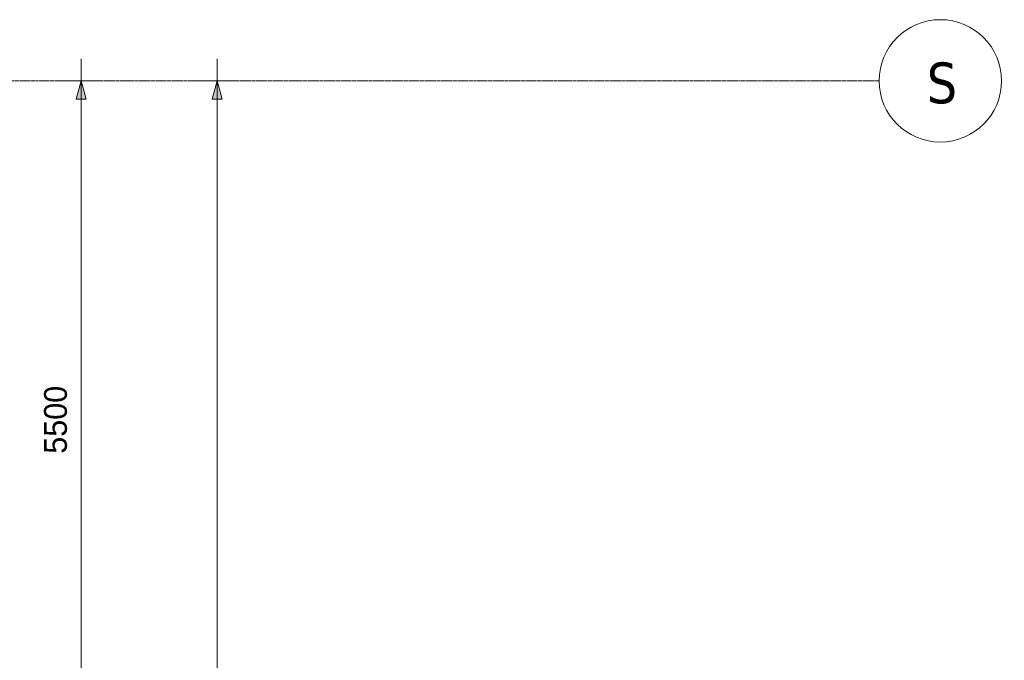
# Model space of a CAD drawing. Header units: millimetres. Extents: x 3625 to 90524, y -20577 to 42628.
# Tile 298 of 298: x 82480 to 90524, y 31092 to 36328. Entities that reach past the tile are written whole.
import ezdxf

# ---------------------------------------------------------------- set-up
doc = ezdxf.new("R2010")
doc.units = ezdxf.units.MM
doc.linetypes.add('stramien', pattern=[22.225, 12.7, -3.175, 3.175, -3.175])
for name, color, linetype, lineweight in [('A-ANNO-DIMS', 1, 'Continuous', 18), ('A-ANNO-DIMS-100', 1, 'Continuous', 18), ('S-GRID', 1, 'Continuous', 18)]:
    doc.layers.add(name, color=color, linetype=linetype, lineweight=lineweight)
doc.styles.add('Frutiger_1', font='txt', dxfattribs={"height": 223.886139})
doc.styles.add('Frutiger_3', font='txt', dxfattribs={"height": 186.571782})
doc.styles.add('Tahoma', font='TAHOMA.TTF', dxfattribs={"height": 333.256173})
doc.dimstyles.new('00_KU_2_5mm_-_pijl', dxfattribs={"dimscale": 304.8, "dimtxt": 250, "dimasz": 0.492126, "dimexe": 0.590551, "dimexo": 0.0625, "dimgap": 0.164042, "dimtad": 1, "dimdec": 0, "dimzin": 0, "dimdsep": 46, "dimtxsty": 'Frutiger_3', "dimsah": 1, "dimcen": 0.09, "dimdle": 0.590551, "dimazin": 0, "dimtfac": 1, "dimtdec": 0, "dimtix": 1, "dimtmove": 0, "dimatfit": 3, "dimfxl": 0.590551, "dimfxlon": 1, "dimtvp": 1, "dimtolj": 1, "dimtzin": 0, "dimarcsym": 2})
doc.dimstyles.new('00_KU_3_0mm_-_pijl', dxfattribs={"dimscale": 304.8, "dimtxt": 300, "dimasz": 0.492126, "dimexe": 0.590551, "dimexo": 0.0625, "dimgap": 0.164042, "dimtad": 1, "dimdec": 0, "dimzin": 0, "dimdsep": 46, "dimtxsty": 'Frutiger_1', "dimsah": 1, "dimcen": 0.09, "dimdle": 0.590551, "dimazin": 0, "dimtfac": 1, "dimtdec": 0, "dimtix": 1, "dimtmove": 2, "dimatfit": 3, "dimfxl": 0.590551, "dimfxlon": 1, "dimtvp": 1, "dimtolj": 1, "dimtzin": 0, "dimarcsym": 2})

# ---------------------------------------------------------------- blocks, each defined once
blk = doc.blocks.new('Grid - 5 mm-3639987-Plotview plafond vierde Verdieping - 1 op 100')
at = {"layer": 'S-GRID'}
blk.add_circle((0, 0), 5, dxfattribs=at)
for start, end in [(360, 180), (180, 360)]:
    blk.add_arc((0, 0), 5, start, end, dxfattribs=at)
blk = doc.blocks.new('DIMBLOCK11-Plotview plafond vierde Verdieping - 1 op 100')
at = {"layer": 'A-ANNO-DIMS-100', "transparency": 16777216}
for points in [[(84093.6, 35828.2), (84053.4, 35678.2), (84133.8, 35678.2)], [(84093.6, 2828.2), (84133.8, 2978.2), (84053.4, 2978.2)]]:
    blk.add_hatch(color=256, dxfattribs=at).paths.add_polyline_path(points, flags=0)
for p, q in [((84093.6, 36008.2), (84093.6, 2648.2)), ((84273.6, 35828.2), (83913.6, 35828.2)), ((84093.6, 35828.2), (84053.4, 35678.2)), ((84133.8, 35678.2), (84093.6, 35828.2)), ((84093.6, 35828.2), (84273.6, 35828.2)), ((84053.4, 35678.2), (84133.8, 35678.2)), ((84133.8, 2978.2), (84053.4, 2978.2)), ((84053.4, 2978.2), (84093.6, 2828.2)), ((84093.6, 2828.2), (84133.8, 2978.2)), ((84273.6, 2828.2), (83913.6, 2828.2)), ((84093.6, 2828.2), (84273.6, 2828.2))]:
    blk.add_line(p, q, dxfattribs=at)
at = {"layer": 'A-ANNO-DIMS-100', "color": 0, "transparency": 16777216, "insert": (83844.6, 20249.5), "char_height": 223.89, "width": 1070.886, "attachment_point": 1, "rotation": 90, "line_spacing_factor": 1.017696, "style": 'Frutiger_1'}
blk.add_mtext('33000', dxfattribs=at)
blk = doc.blocks.new('DIMBLOCK12-Plotview plafond vierde Verdieping - 1 op 100')
at = {"layer": 'A-ANNO-DIMS-100', "transparency": 16777216}
for points in [[(82982.3, 35828.2), (82942.1, 35678.2), (83022.5, 35678.2)], [(82982.3, 30328.2), (83022.5, 30478.2), (82942.1, 30478.2)], [(82982.3, 30328.2), (82942.1, 30178.2), (83022.5, 30178.2)]]:
    blk.add_hatch(color=256, dxfattribs=at).paths.add_polyline_path(points, flags=0)
for p, q in [((82982.3, 36008.2), (82982.3, 30328.2)), ((83162.3, 35828.2), (82802.3, 35828.2)), ((82982.3, 35828.2), (82942.1, 35678.2)), ((83022.5, 35678.2), (82982.3, 35828.2)), ((82982.3, 35828.2), (83162.3, 35828.2)), ((82942.1, 35678.2), (83022.5, 35678.2)), ((83022.5, 30478.2), (82942.1, 30478.2)), ((82942.1, 30478.2), (82982.3, 30328.2)), ((82982.3, 30328.2), (83022.5, 30478.2)), ((83162.3, 30328.2), (82802.3, 30328.2)), ((82982.3, 30328.2), (82942.1, 30178.2)), ((83022.5, 30178.2), (82982.3, 30328.2)), ((82982.3, 30328.2), (83162.3, 30328.2)), ((82942.1, 30178.2), (83022.5, 30178.2))]:
    blk.add_line(p, q, dxfattribs=at)
at = {"layer": 'A-ANNO-DIMS-100', "color": 0, "transparency": 16777216, "insert": (82679.2, 32780.7), "char_height": 186.57, "width": 713.924, "attachment_point": 1, "rotation": 90, "line_spacing_factor": 1.017696, "style": 'Frutiger_3'}
blk.add_mtext('5500', dxfattribs=at)

msp = doc.modelspace()

# ---------------------------------------------------------------- linework, layer by layer
at = {"layer": 'S-GRID', "linetype": 'stramien'}
msp.add_line((23498.5, 35828.2), (89501.6, 35828.2), dxfattribs=at)

# ---------------------------------------------------------------- block references
at = {"layer": 'S-GRID', "xscale": 99.99999999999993, "yscale": 99.99999999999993, "zscale": 99.99999999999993, "rotation": 269.9999999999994}
msp.add_blockref('Grid - 5 mm-3639987-Plotview plafond vierde Verdieping - 1 op 100', (90001.6, 35828.2), dxfattribs=at)

# ---------------------------------------------------------------- dimensions: what is measured, and where the dimension line sits
at = {"layer": 'A-ANNO-DIMS'}
dim = msp.add_linear_dim(base=(82982.3, 30328.2), p1=(83162.3, 35828.2), p2=(83162.3, 30328.2), angle=90, dimstyle='00_KU_2_5mm_-_pijl', override={"dimpost": '<>', "dimfxl": 5500}, dxfattribs=at)
dim.commit()
dim.dimension.update_dxf_attribs({"geometry": 'DIMBLOCK12-Plotview plafond vierde Verdieping - 1 op 100', "text_midpoint": (82835.8, 33078.2)})
dim = msp.add_linear_dim(base=(84093.6, 2828.2), p1=(84273.6, 35828.2), p2=(84273.6, 2828.2), angle=90, dimstyle='00_KU_3_0mm_-_pijl', override={"dimpost": '<>', "dimfxl": 33000}, dxfattribs=at)
dim.commit()
dim.dimension.update_dxf_attribs({"geometry": 'DIMBLOCK11-Plotview plafond vierde Verdieping - 1 op 100', "text_midpoint": (83993.8, 20784.9), "dimtype": 160, "text_rotation": 90})

# ---------------------------------------------------------------- next in the draw order: texts
at = {"layer": 'S-GRID', "insert": (90014.6, 35978.2), "char_height": 333.3, "width": 306.585, "attachment_point": 2, "line_spacing_factor": 1.000232, "style": 'Tahoma', "bg_fill": 3, "box_fill_scale": 1.25, "bg_fill_color": 0, "bg_fill_transparency": 0}
msp.add_mtext('S', dxfattribs=at)

doc.saveas('drawing.dxf')
